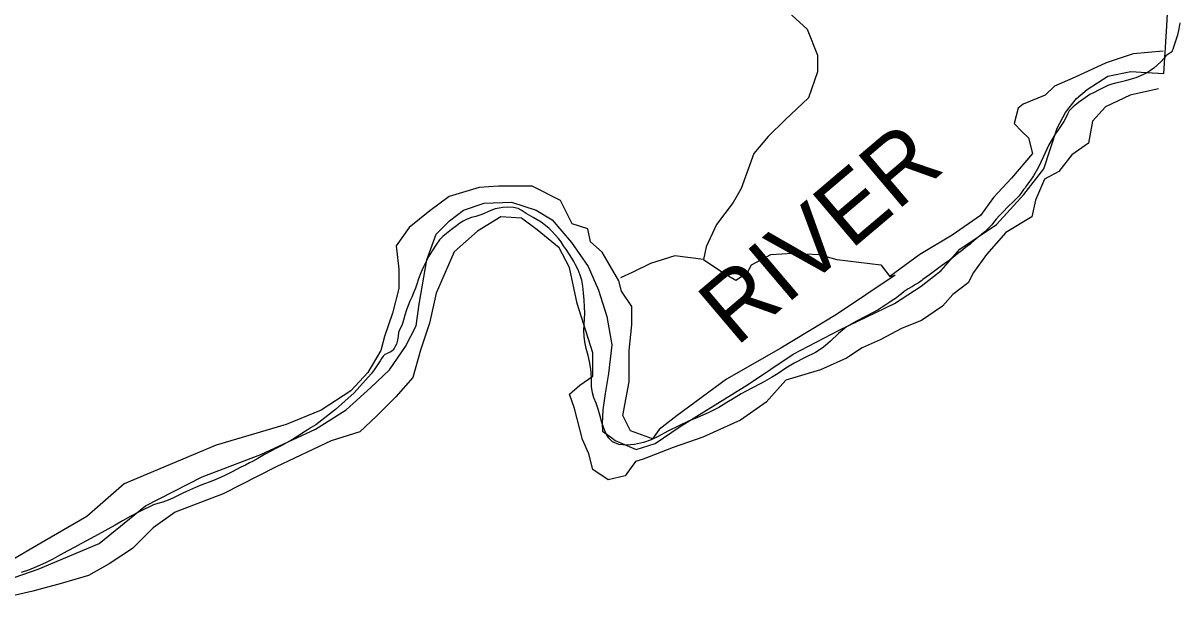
# Model space of a CAD drawing. Extents: x 2082433 to 2279600, y 546599 to 755198.
# Drawn here: x 2248928 to 2252533, y 581992 to 583787 of the extents above; entities that cross this region are included whole.
import ezdxf

# ---------------------------------------------------------------- set-up
doc = ezdxf.new("R2010")
doc.units = 0
for name, color, linetype in [('Exist Boundary Political CountyLine', 7, 'Continuous'), ('Exist Boundary Political Fire Districts', 7, 'Continuous'), ('Exist Hydrographic Creek Single Shore', 7, 'Continuous'), ('Exist Hydrographic River Shore', 7, 'Continuous'), ('Exist Hydrographic River Shore Label', 7, 'Continuous')]:
    doc.layers.add(name, color=color, linetype=linetype)

msp = doc.modelspace()

# ---------------------------------------------------------------- linework, layer by layer
at = {"layer": 'Exist Boundary Political CountyLine'}
for points in [[(2250898.2, 582476.7), (2250976.2, 582530.2), (2251188.7, 582661.7), (2251328.4, 582755.7), (2251471.7, 582830.3), (2251643.5, 582913.4), (2251726.6, 582967.8), (2251789.6, 583016.6), (2251846.9, 583082.5), (2251961.4, 583160), (2252047, 583253.2), (2252109.6, 583332.7), (2252150.9, 583459.6), (2252176.9, 583508.5), (2252210.7, 583552.5), (2252244.2, 583580.4), (2252308.4, 583621.6), (2252380.2, 583636.9), (2252429.1, 583633.9), (2252482.6, 583630.8), (2252491.5, 583761.7), (2252496.8, 583854)], [(2248823.9, 582033.4), (2248974.5, 582085.4), (2249165.6, 582164.9), (2249309.2, 582282.6), (2249486, 582373.3), (2249669.4, 582442.1), (2249839.7, 582521), (2249935.2, 582582.2), (2250011.6, 582651), (2250069.7, 582706), (2250119.4, 582779.4), (2250153, 582843.6), (2250162.2, 582910.8), (2250185.9, 583049.9), (2250214.9, 583129.4), (2250257.1, 583171.3), (2250300.5, 583204.3), (2250364.7, 583225.7), (2250450.3, 583228.8), (2250526.8, 583204.3), (2250577.2, 583173.7), (2250636.8, 583103.4), (2250688.8, 583028.5), (2250721.7, 582955.2), (2250747.7, 582872.6), (2250762.9, 582784), (2250752.2, 582695.3), (2250742.3, 582632.6), (2250734.7, 582582.2), (2250733.1, 582537.8), (2250734.2, 582514.8), (2250762.3, 582494), (2250772.7, 582486.3), (2250838.6, 582458.4), (2250898.2, 582476.7)]]:
    msp.add_lwpolyline(points, dxfattribs=at)
at = {"layer": 'Exist Boundary Political Fire Districts'}
for points in [[(2252533, 583788.6), (2252529.7, 583769.4), (2252525.2, 583749.9), (2252521.5, 583737.1), (2252517.2, 583724.9), (2252512.9, 583712.2), (2252510.7, 583705.7), (2252509.2, 583701), (2252507.2, 583697.5), (2252504.9, 583695.6), (2252502.1, 583693.7), (2252498.6, 583691.9), (2252489.8, 583685.1), (2252482.8, 583677), (2252474.6, 583667.5), (2252462.5, 583655.9), (2252451.4, 583646.7), (2252441.8, 583639.5), (2252432.5, 583634), (2252421.5, 583628.3), (2252410, 583623.1), (2252395.8, 583617.2), (2252381.1, 583612.4), (2252363.2, 583607.5), (2252346.8, 583603.6), (2252332.7, 583600.5), (2252321, 583597.5), (2252308.3, 583592.6), (2252293.7, 583585.6), (2252279.2, 583578.3), (2252265.8, 583571.6)], [(2252265.8, 583571.6), (2252252.5, 583564.4), (2252237.7, 583554.3), (2252217.4, 583539.6), (2252200.8, 583526.6), (2252188.5, 583513.5), (2252182.8, 583503.9), (2252177.3, 583492.3), (2252171.3, 583480.7), (2252163.3, 583467.8), (2252154.3, 583455.4), (2252144.4, 583441), (2252133.8, 583423.6), (2252124.8, 583407.8), (2252118.4, 583394.7), (2252107.5, 583369.2), (2252092.8, 583338.7), (2252077, 583311), (2252074.9, 583308), (2252072.7, 583304.8), (2252070, 583301.1), (2252062, 583290.1), (2252055.2, 583280.8), (2252050.5, 583274.2), (2252046, 583268.2), (2252039.3, 583259.4), (2252031.7, 583249.4), (2252014.2, 583231.6), (2251997.2, 583214.3), (2251981, 583197.9), (2251970.8, 583187.3), (2251960.5, 583175.9), (2251951.9, 583165.9), (2251946.6, 583158.9), (2251939.6, 583151), (2251931.8, 583143.1), (2251922.6, 583134.8), (2251913.4, 583127.3), (2251904.5, 583120.2), (2251897.8, 583114.5), (2251890.8, 583108.2), (2251885.1, 583103.1), (2251879.5, 583098.5), (2251872.5, 583093.2), (2251865, 583087.4), (2251856.3, 583080.7), (2251847.9, 583074.4), (2251841.2, 583069.1), (2251828.7, 583059.1), (2251813.9, 583047.7), (2251801, 583037.9), (2251790.5, 583030.2), (2251778, 583021.5), (2251765.3, 583012.2), (2251752.8, 583003), (2251732.3, 582987.6), (2251728.8, 582985.1), (2251722, 582980.2), (2251715.1, 582975.6), (2251709.3, 582972.2), (2251699.3, 582966.6), (2251686.8, 582959.1), (2251674.1, 582950.3), (2251665.2, 582943.4), (2251657.2, 582936.9), (2251649.7, 582931.1), (2251642.1, 582925.8), (2251633.3, 582920.2), (2251625.7, 582915.4), (2251616.4, 582909.1), (2251605.2, 582901.6), (2251593.3, 582893.9), (2251557.6, 582874.3), (2251523.5, 582857.4), (2251494, 582840.2), (2251469.4, 582819.9), (2251443.8, 582795.9), (2251421.8, 582775.8), (2251397, 582760.2), (2251365.2, 582744.7), (2251331.2, 582727.4), (2251304.6, 582711.4), (2251280.8, 582695.4), (2251260.5, 582682.3), (2251231.6, 582666.2), (2251196.7, 582648.2), (2251165.7, 582631.5), (2251144.4, 582618.6), (2251121, 582604.1), (2251095.8, 582589.4), (2251062.6, 582572.7), (2251030.2, 582558.2), (2251001.7, 582546.3), (2250971.3, 582532.3), (2250937.3, 582514.9), (2250906.8, 582498.3), (2250885.4, 582487.9), (2250861, 582479.5), (2250833.8, 582473.8), (2250808.3, 582471.9)], [(2250808.3, 582471.9), (2250784.3, 582474.1), (2250764.7, 582481.5), (2250753.2, 582493.2), (2250743.9, 582509.4), (2250737.6, 582524.6), (2250732, 582541.8), (2250726.3, 582561.9), (2250719.9, 582583.4), (2250713.6, 582602.2), (2250707.2, 582619.6), (2250702.5, 582634.3), (2250699.6, 582654), (2250699, 582677.6), (2250698.4, 582699.1), (2250696.8, 582715.1), (2250693.1, 582732.8), (2250688.6, 582751.5), (2250683.2, 582772.9), (2250678.7, 582793.3), (2250676.1, 582811.4), (2250675.5, 582828.7), (2250676.5, 582848.2), (2250677.9, 582865.4), (2250678.5, 582882.7), (2250677.9, 582902.5), (2250676.5, 582923.4), (2250674.4, 582946.1), (2250672.2, 582967.4), (2250669.3, 582985.9), (2250664.6, 583001.4), (2250657.4, 583018.5), (2250650, 583033.9), (2250644.3, 583044.1), (2250637.7, 583054.9), (2250630.5, 583066.3), (2250621.5, 583080.3), (2250612.5, 583093.4), (2250604.5, 583105.1), (2250596.1, 583116), (2250586.1, 583127.8), (2250577.2, 583137.9), (2250567.8, 583147.1), (2250555.7, 583156.9), (2250542.6, 583167), (2250518, 583181), (2250496.2, 583194), (2250480.4, 583204.7), (2250470.8, 583209.4), (2250456.3, 583212.3), (2250438.8, 583213.1), (2250423.6, 583212.4), (2250411.3, 583210.9), (2250399.2, 583207.9), (2250381, 583200.7), (2250363, 583192.9), (2250348.6, 583187.5), (2250338.6, 583184.8), (2250325.4, 583181.1), (2250311.5, 583175.9), (2250299.2, 583169.8), (2250288.9, 583163.3), (2250278.7, 583155.9), (2250263.3, 583143.6), (2250247.9, 583131.3), (2250236.4, 583122.2), (2250226.2, 583111.6), (2250214.7, 583095.4), (2250203.4, 583077.9), (2250193, 583060.9), (2250183.9, 583044.6), (2250175.5, 583027.5), (2250167.5, 583008.6), (2250160.2, 582989.9), (2250154.8, 582973.4), (2250150.5, 582960.9), (2250145.2, 582946.6), (2250139.4, 582933.1), (2250133.5, 582920.4), (2250127.8, 582907.1), (2250122.4, 582893), (2250117.9, 582877.1), (2250114, 582861.5), (2250109.5, 582848.2), (2250105.8, 582840.3), (2250101.5, 582831.3), (2250098.4, 582822.6), (2250096.6, 582811.2), (2250094.7, 582798.8), (2250091.3, 582786.3), (2250088, 582779.2), (2250084.1, 582772.9), (2250080, 582767.8), (2250078.3, 582765.9), (2250074, 582762.6), (2250066.4, 582759), (2250060.3, 582756.7), (2250055.2, 582754.2), (2250050.2, 582749.1), (2250045.5, 582742.2)], [(2250045.5, 582742.2), (2250040.4, 582734.2), (2250030.8, 582719.4), (2250021.7, 582706.6), (2250012.5, 582693.8), (2249960.2, 582634.6), (2249901.6, 582583.1), (2249840.1, 582535.4), (2249825.7, 582526.2), (2249813, 582518), (2249803.2, 582511.8), (2249789.2, 582502.9), (2249770.6, 582491.6), (2249749.2, 582479), (2249732.4, 582469.8), (2249717.4, 582462), (2249702.5, 582454.2), (2249680.7, 582442.2), (2249659.2, 582430.2), (2249642.8, 582421), (2249633.2, 582416), (2249620.7, 582409.7), (2249606.7, 582402.6), (2249579.2, 582388.3), (2249554.4, 582376.1), (2249528.6, 582364.6), (2249511, 582357.6), (2249493.7, 582351.1), (2249480, 582345.8), (2249465, 582339.5), (2249446.6, 582331.2), (2249425.7, 582321.4), (2249409.3, 582313.2), (2249394.9, 582306.1), (2249379.9, 582299.8), (2249363.7, 582294.3), (2249347.7, 582289.3), (2249334.8, 582285), (2249321.9, 582279.6), (2249306.5, 582272), (2249289.3, 582263.3), (2249261.8, 582248.8), (2249238.2, 582235.3), (2249214.5, 582221.8), (2249182.3, 582204), (2249150.1, 582186.7), (2249123.2, 582172.5), (2249107.8, 582164.2), (2249089, 582153.9), (2249067.8, 582142.1), (2249042.4, 582128.2), (2249020.5, 582116.3), (2248997.7, 582104.9), (2248971.5, 582092.9), (2248944.8, 582082.3), (2248921.8, 582074.9)]]:
    msp.add_lwpolyline(points, dxfattribs=at)
at = {"layer": 'Exist Hydrographic Creek Single Shore'}
for points in [[(2251300.6, 583833.3), (2251371.2, 583768.7), (2251403.5, 583687.9), (2251403.5, 583635.5), (2251375.2, 583554.7), (2251302.6, 583486.1), (2251250.1, 583433.6), (2251205.7, 583381.1), (2251165.4, 583272.1), (2251141.2, 583227.7), (2251088.7, 583159.1), (2251056.4, 583090.4), (2251048.4, 583050.1)], [(2251048.4, 583050.1), (2250959.6, 583062.2), (2250882.9, 583037.9), (2250826.5, 583009.7), (2250790.1, 582993.5)], [(2251048.4, 583050.1), (2251108.9, 583009.7), (2251149.3, 582985.5), (2251185.6, 583009.7), (2251197.7, 583033.9), (2251258.2, 583066.2), (2251326.8, 583070.2), (2251407.5, 583066.2), (2251464, 583050.1), (2251601.2, 583033.9), (2251629.4, 582997.6), (2251645.6, 583001.6)]]:
    msp.add_lwpolyline(points, dxfattribs=at)
at = {"layer": 'Exist Hydrographic River Shore'}
for points in [[(2252480.8, 583700), (2252388, 583692), (2252303.3, 583663.7), (2252206.4, 583619.3), (2252141.9, 583591), (2252113.6, 583562.8), (2252045, 583534.5), (2252028.9, 583522.4), (2252016.8, 583474), (2252041, 583449.7), (2252061.2, 583429.6), (2252073.3, 583381.1), (2252008.7, 583304.4), (2251952.2, 583243.8), (2251911.9, 583187.3), (2251823.1, 583126.8), (2251722.2, 583066.2), (2251629.4, 582997.6)], [(2252466.7, 583583), (2252377.9, 583562.8), (2252301.2, 583526.4), (2252260.9, 583482), (2252248.8, 583413.4), (2252196.3, 583377.1), (2252156, 583324.6), (2252111.6, 583300.4), (2252083.4, 583235.8), (2252071.3, 583183.3), (2251990.6, 583134.8), (2251930, 583066.2), (2251889.7, 583009.7), (2251873.5, 582977.4), (2251825.1, 582941), (2251792.8, 582904.7), (2251728.3, 582860.3), (2251667.8, 582836.1), (2251599.2, 582799.7), (2251542.7, 582775.5), (2251494.2, 582743.2), (2251413.5, 582706.9), (2251304.6, 582674.6), (2251244.1, 582606), (2251163.4, 582549.4), (2251046.4, 582497), (2250953.6, 582464.7), (2250860.8, 582428.3), (2250836.5, 582420.2), (2250804.3, 582375.8), (2250751.8, 582363.7), (2250703.4, 582396), (2250691.3, 582444.5), (2250671.1, 582488.9), (2250646.9, 582585.8), (2250630.8, 582630.2), (2250663, 582658.4), (2250703.4, 582686.7), (2250703.4, 582759.4), (2250655, 582912.8), (2250630.8, 583025.8), (2250598.5, 583086.4), (2250529.9, 583142.9), (2250481.5, 583179.2), (2250416.9, 583183.3), (2250344.3, 583138.9), (2250271.6, 583074.3), (2250215.1, 582945.1), (2250195, 582852.2), (2250166.7, 582767.4), (2250142.5, 582682.7), (2250090.1, 582622.1), (2250029.5, 582561.5), (2249977.1, 582513.1), (2249888.3, 582484.8), (2249716.8, 582404.1), (2249551.4, 582319.3), (2249402.1, 582262.8), (2249333.5, 582214.3), (2249268.9, 582149.8), (2249196.3, 582101.3), (2249131.7, 582065), (2249047, 582040.7), (2248958.2, 582016.5), (2248853.3, 581992.3)], [(2251645.6, 583001.6), (2251462.8, 582879.3), (2251289.3, 582774.4), (2251119.8, 582677.5), (2250966.5, 582564.4), (2250910, 582520), (2250889.8, 582491.8), (2250821.2, 582516), (2250797, 582564.4), (2250817.2, 582669.4), (2250817.2, 582766.3), (2250825.2, 582847), (2250825.2, 582903.6), (2250793, 582952), (2250784.9, 582984.3), (2250732.4, 583073.1), (2250696.1, 583105.4), (2250688.1, 583145.8), (2250639.6, 583161.9), (2250603.3, 583234.6), (2250514.5, 583279), (2250409.6, 583279), (2250349.1, 583275), (2250256.3, 583246.7), (2250195.8, 583202.3), (2250131.2, 583149.8), (2250090.9, 583093.3), (2250098.9, 583020.6), (2250098.9, 582960.1), (2250078.8, 582883.4), (2250054.6, 582810.7), (2250042.4, 582766.3), (2250002.1, 582697.7), (2249949.6, 582641.1), (2249856.8, 582580.6), (2249747.9, 582536.2), (2249530, 582471.6), (2249243.5, 582350.5), (2249126.5, 582249.5), (2248995.4, 582172.8), (2248878.3, 582104.2)]]:
    msp.add_lwpolyline(points, dxfattribs=at)

# ---------------------------------------------------------------- texts
at = {"layer": 'Exist Hydrographic River Shore Label'}
msp.add_text('RIVER', height=210, rotation=40.264, dxfattribs=at).set_placement((2251150.3, 582776.1))

doc.saveas('drawing.dxf')
